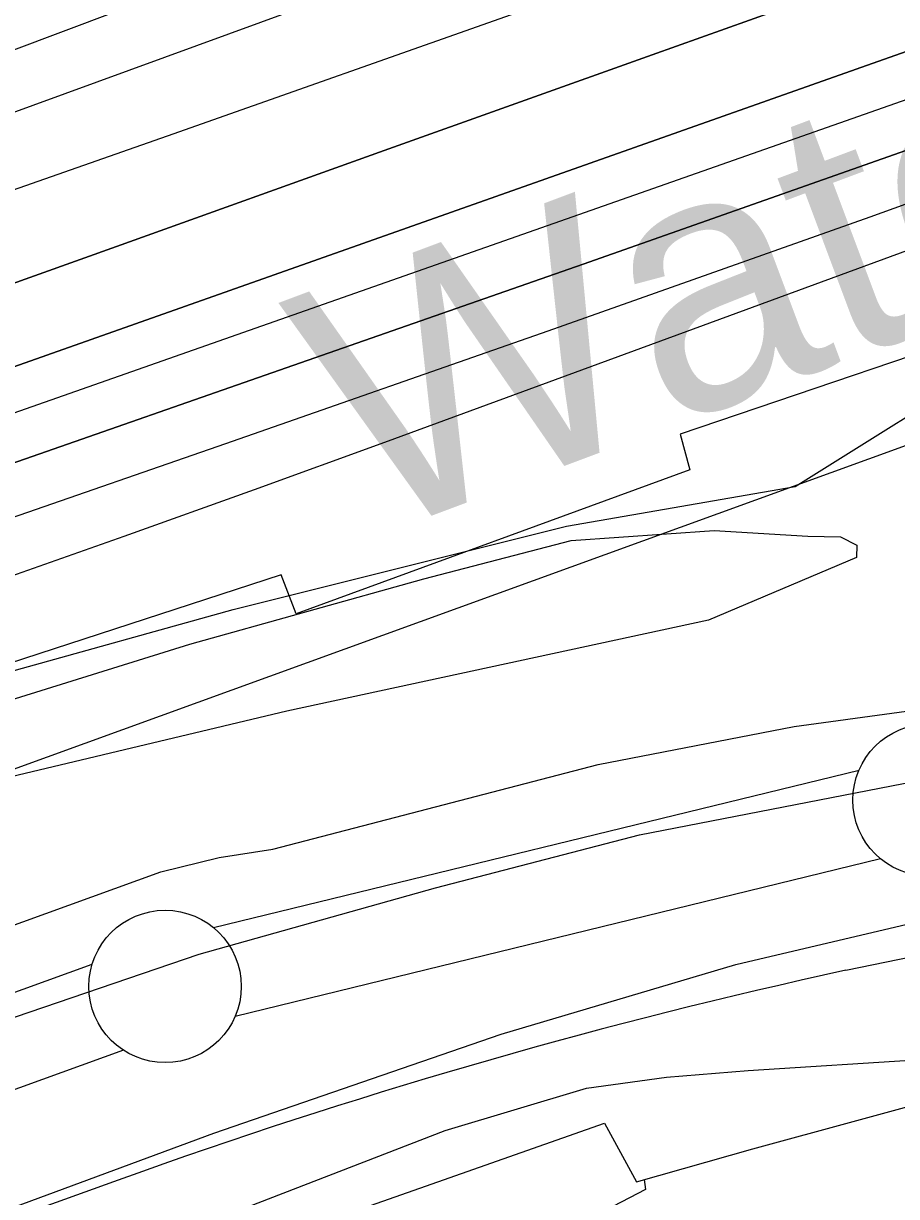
# Model space of a CAD drawing. Extents: x 3651524 to 3689615, y 505651 to 531377.
# Drawn here: x 3675717.4 to 3676003.8, y 515047.8 to 515432.7 of the extents above; entities that cross this region are included whole.
import ezdxf

# ---------------------------------------------------------------- set-up
doc = ezdxf.new("R2010")
doc.units = 0
for name, color, linetype in [('V-FLOD-BASE', 7, 'Continuous'), ('V-LEVE-TOET', 7, 'Continuous'), ('V-RIVR-EDGE', 7, 'Continuous'), ('V-RIVR-IDEN', 7, 'Continuous'), ('V-ROAD-CNTR', 7, 'Continuous'), ('V-RRAP-FSHR', 7, 'Continuous'), ('V-RRAP-RVMT', 7, 'Continuous'), ('V-SITE-OTLN', 7, 'Continuous'), ('V-SITE-VEGE', 7, 'Continuous'), ('V-SURV-LINE', 7, 'Continuous'), ('V-TOPO-DPTH', 7, 'Continuous'), ('V-TOPO-MAJR', 7, 'Continuous'), ('V-TOPO-MINR', 7, 'Continuous'), ('V-TOPO-WATR', 7, 'Continuous'), ('V-UTIL-LINE', 7, 'Continuous')]:
    doc.layers.add(name, color=color, linetype=linetype)

msp = doc.modelspace()

# ---------------------------------------------------------------- linework, layer by layer
at = {"layer": 'V-FLOD-BASE'}
msp.add_lwpolyline([(3675593.987, 515063.705), (3675686.77, 515097.238), (3675774.986, 515127.338), (3675852.533, 515149.096), (3675919.486, 515166.52), (3676033.63, 515188.669), (3676085.942, 515199.825), (3676115.138, 515207.355), (3676146.757, 515209.833), (3676244.148, 515219.232), (3676306.952, 515138.489), (3676314.632, 515129.509)], dxfattribs=at)
at = {"layer": 'V-LEVE-TOET'}
for points in [[(3675686.813, 515127.053), (3675762.45, 515154.355), (3675781.572, 515159.047), (3675799.16, 515161.761), (3675905.879, 515189.548), (3675970.242, 515202.002), (3676041.576, 515211.836), (3676062.752, 515219.5), (3676081.418, 515226.707), (3676101.076, 515233.394), (3676115.658, 515236.156), (3676197.029, 515246.824), (3676244.18, 515249.044), (3676255.227, 515250.361), (3676258.703, 515248.301), (3676291.143, 515210.167), (3676362.672, 515111.738), (3676398.749, 515021.422)], [(3674202.406, 514492.595), (3674328.936, 514536.089), (3674422.71, 514569.102), (3674515.967, 514601.123), (3674593.658, 514631.398), (3674708.135, 514673.589), (3674816.61, 514716.382), (3675056.07, 514799.584), (3675205.373, 514856.23), (3675357.681, 514912.822), (3675472.185, 514956.516), (3675629.504, 515013.027), (3675779.792, 515068.653), (3675874.06, 515101.156), (3675951.124, 515123.926), (3676016.537, 515139.372), (3676109.61, 515160.368), (3676131.792, 515168.017), (3676180.043, 515176.232), (3676203.077, 515174.843), (3676236.07, 515169.781), (3676265.932, 515157.253), (3676277.858, 515151.039)]]:
    msp.add_lwpolyline(points, dxfattribs=at)
at = {"layer": 'V-RIVR-EDGE'}
msp.add_lwpolyline([(3675638.366, 515199.353), (3675786.148, 515240.41), (3675895.475, 515267.754), (3675970.548, 515280.776), (3676038.49, 515323.231), (3676088.388, 515351.923), (3676129.238, 515363.229), (3676201.36, 515396.669), (3676222.976, 515398.416), (3676240.357, 515386.967), (3676265.538, 515373.697), (3676281.695, 515352.646), (3676309.208, 515311.156), (3676346.86, 515243.226), (3676384.504, 515171.694), (3676425.761, 515104.955), (3676461.669, 515059.842), (3676520.755, 514919.82)], dxfattribs=at)
at = {"layer": 'V-ROAD-CNTR'}
msp.add_lwpolyline([(3675987.153, 515122.068), (3676139.706, 515153.429)], dxfattribs=at)
for centre, radius, start, end in [((3676389.301, 513279.695), 1885.752, 102.313237, 109.61139), ((3688906.265, 478446.642), 38899.472, 109.7579993, 110.7036938)]:
    msp.add_arc(centre, radius, start, end, dxfattribs=at)
at = {"layer": 'V-RRAP-FSHR'}
msp.add_lwpolyline([(3674342.485, 514747.086), (3674903.664, 514990.673), (3675228.559, 515076.644), (3675578.064, 515138.733), (3676104.785, 515329.783), (3676203.237, 515348.889), (3676281.999, 515325.007), (3676434.599, 515071.868)], dxfattribs=at)
at = {"layer": 'V-RRAP-RVMT'}
msp.add_lwpolyline([(3676288.695, 515393.757), (3676189.323, 515392.723), (3676050.602, 515345.06), (3676052.752, 515338.67), (3675932.839, 515297.929), (3675935.965, 515286.238), (3675806.865, 515239.026), (3675801.933, 515251.85), (3675692.413, 515216.15), (3675694.118, 515211.28), (3675577.994, 515170.54), (3675573.847, 515181.875), (3675438.882, 515136.317), (3675412.213, 515206.17), (3675291.578, 515164.472), (3675258.014, 515256.778), (3675139.527, 515213.979), (3675135.46, 515223.578), (3674925.404, 515144.385), (3674927.974, 515138.054), (3674799.275, 515090.453), (3674802.758, 515079.503), (3674697.021, 515045.83)], dxfattribs=at)
at = {"layer": 'V-SITE-OTLN'}
msp.add_lwpolyline([(3675791.005, 515044.449), (3675855.697, 515069.478), (3675902.128, 515083.431), (3675928.297, 515087.009), (3675955.115, 515089.239), (3676013.426, 515092.95), (3676154.361, 515113.356), (3676188.52, 515114.122), (3676201.863, 515111.222), (3676222.498, 515104.181), (3676238.438, 515096.55), (3676255.684, 515086.89), (3676264.918, 515078.7), (3676306.321, 514992.311)], dxfattribs=at)
at = {"layer": 'V-SITE-VEGE'}
msp.add_lwpolyline([(3675637.395, 515187.127), (3675771.985, 515229.058), (3675848.662, 515250.537), (3675897.073, 515263.116), (3675943.989, 515266.348), (3675974.754, 515264.497), (3675985.461, 515264.316), (3675990.769, 515261.55), (3675990.704, 515257.535), (3675942.158, 515236.924), (3675803.752, 515207.103), (3675641.096, 515168.32)], dxfattribs=at)
at = {"layer": 'V-SURV-LINE'}
for points in [[(3675779.684, 515136.076), (3675991.502, 515187.75)], [(3675998.598, 515158.601), (3675786.78, 515106.927)], [(3675414.951, 515006.37), (3675739.936, 515124.069)], [(3675750.15, 515095.861), (3675425.166, 514978.162)]]:
    msp.add_lwpolyline(points, dxfattribs=at)
for centre in [(3676014.461, 515177.911), (3675763.822, 515116.766)]:
    msp.add_circle(centre, 25, dxfattribs=at)
at = {"layer": 'V-TOPO-DPTH'}
for points in [[(3674519.408, 514867.087), (3675495.662, 515178.441), (3675537.069, 515191.8), (3675578.414, 515205.344), (3675619.667, 515219.165), (3675660.86, 515233.17), (3675664.565, 515234.444), (3675707.517, 515249.359), (3675750.405, 515264.453), (3675793.198, 515279.814), (3675835.927, 515295.354), (3677210.797, 515800.233), (3677249.719, 515814.585), (3677288.616, 515829.004), (3677327.475, 515843.527), (3677366.308, 515858.117), (3677955.19, 516080.26)], [(3674676.604, 515036.39), (3675470.188, 515294.321), (3675502.6, 515304.979), (3675534.961, 515315.784), (3675567.248, 515326.812), (3675599.485, 515337.988), (3675764.602, 515395.867), (3675879.299, 515436.264), (3675993.914, 515476.89), (3676108.408, 515517.858), (3676222.82, 515559.054), (3677227.02, 515922.335)], [(3674676.604, 515036.39), (3675470.188, 515294.321), (3675502.6, 515304.979), (3675534.961, 515315.784), (3675567.248, 515326.812), (3675599.485, 515337.988), (3675764.602, 515395.867), (3675879.299, 515436.264), (3675993.914, 515476.89), (3676108.408, 515517.858), (3676222.82, 515559.054), (3677227.02, 515922.335)], [(3674510.081, 514939.076), (3675229.443, 515184.377), (3675282.019, 515202.14), (3675334.661, 515219.704), (3675387.401, 515236.971), (3675440.207, 515254.038), (3675532.731, 515283.655), (3675539.319, 515285.78), (3675545.902, 515287.923), (3675552.474, 515290.095), (3675559.041, 515292.286), (3675565.596, 515294.51), (3675572.143, 515296.759), (3675578.676, 515299.047), (3675585.2, 515301.36), (3675747.873, 515359.56), (3675835.73, 515390.983), (3675923.591, 515422.395), (3676011.458, 515453.791), (3676099.329, 515485.176), (3677104.432, 515844.057)], [(3677104.432, 515844.057), (3676099.329, 515485.176), (3676011.458, 515453.791), (3675923.591, 515422.395), (3675835.73, 515390.983), (3675747.873, 515359.56), (3675585.2, 515301.36), (3675578.676, 515299.047), (3675572.143, 515296.759), (3675565.596, 515294.51), (3675559.041, 515292.286), (3675552.474, 515290.095), (3675545.902, 515287.923), (3675539.319, 515285.78), (3675532.731, 515283.655), (3675440.207, 515254.038), (3675387.401, 515236.971), (3675334.661, 515219.704), (3675282.019, 515202.14), (3675229.443, 515184.377), (3674510.081, 514939.076)], [(3674495.163, 514906.907), (3675040.724, 515091.857), (3675126.401, 515120.812), (3675212.113, 515149.658), (3675297.88, 515178.343), (3675383.684, 515206.92), (3675532.96, 515256.479), (3675544.141, 515260.228), (3675555.308, 515264.019), (3675566.452, 515267.874), (3675577.582, 515271.772), (3676419.798, 515569.499), (3676561.946, 515620.028)], [(3676561.946, 515620.028), (3676419.798, 515569.499), (3675577.582, 515271.772), (3675566.452, 515267.874), (3675555.308, 515264.019), (3675544.141, 515260.228), (3675532.96, 515256.479), (3675383.684, 515206.92), (3675297.88, 515178.343), (3675212.113, 515149.658), (3675126.401, 515120.812), (3675040.724, 515091.857), (3674495.163, 514906.907)], [(3676569.034, 515593.109), (3676402.37, 515532.31), (3676235.509, 515472.061), (3676068.353, 515412.634), (3675901, 515353.757), (3675615.748, 515254.191), (3675590.848, 515245.586), (3675565.913, 515237.084), (3675540.926, 515228.737), (3675515.904, 515220.493), (3675055.804, 515070.488), (3674956.05, 515037.773)], [(3676569.034, 515593.109), (3676402.37, 515532.31), (3676235.509, 515472.061), (3676068.353, 515412.634), (3675901, 515353.757), (3675615.748, 515254.191), (3675590.848, 515245.586), (3675565.913, 515237.084), (3675540.926, 515228.737), (3675515.904, 515220.493), (3675055.804, 515070.488), (3674956.05, 515037.773)]]:
    msp.add_lwpolyline(points, dxfattribs=at)
at = {"layer": 'V-TOPO-MAJR'}
msp.add_lwpolyline([(3674599.141, 515035.53), (3674652.282, 515052.539), (3674705.571, 515069.075), (3674758.96, 515085.296), (3674812.353, 515101.506), (3674865.651, 515118.017), (3674918.807, 515134.979), (3674971.868, 515152.241), (3675482.886, 515320.89), (3675504.999, 515328.301), (3675527.065, 515335.849), (3675549.061, 515343.601), (3675571.009, 515351.489), (3676094.046, 515542.201), (3676285.142, 515611.962), (3676476.204, 515681.818), (3676667.212, 515751.819)], dxfattribs=at)
at = {"layer": 'V-TOPO-MINR'}
for points in [[(3674676.604, 515036.39), (3675470.188, 515294.321), (3675502.6, 515304.979), (3675534.961, 515315.784), (3675567.248, 515326.812), (3675599.485, 515337.988), (3675764.602, 515395.867), (3675879.299, 515436.264), (3675993.914, 515476.89), (3676108.408, 515517.858), (3676222.82, 515559.054), (3677227.02, 515922.335)], [(3674464.205, 515013.182), (3674621.047, 515065.159), (3674698.553, 515090.38), (3674776.233, 515115.041), (3674854.175, 515138.861), (3674932.292, 515162.12), (3675010.406, 515185.39), (3675088.34, 515209.234), (3675166.005, 515233.94), (3675243.491, 515259.22), (3675492.894, 515342.121), (3675506.878, 515346.859), (3675520.824, 515351.705), (3675534.713, 515356.712), (3675548.564, 515361.827), (3676971.028, 515896.466)], [(3674510.081, 514939.076), (3675229.443, 515184.377), (3675282.019, 515202.14), (3675334.661, 515219.704), (3675387.401, 515236.971), (3675440.207, 515254.038), (3675532.731, 515283.655), (3675539.319, 515285.78), (3675545.902, 515287.923), (3675552.474, 515290.095), (3675559.041, 515292.286), (3675565.596, 515294.51), (3675572.143, 515296.759), (3675578.676, 515299.047), (3675585.2, 515301.36), (3675747.873, 515359.56), (3675835.73, 515390.983), (3675923.591, 515422.395), (3676011.458, 515453.791), (3676099.329, 515485.176), (3677104.432, 515844.057)], [(3674787.451, 514968.418), (3675506.237, 515200.323), (3675539.089, 515211.04), (3675571.894, 515221.897), (3675604.628, 515232.965), (3675637.316, 515244.174), (3675783.767, 515294.923), (3675889.536, 515331.915), (3675995.162, 515369.31), (3676100.571, 515407.311), (3676205.835, 515445.715), (3677219.47, 515818.822)], [(3674902.727, 515032.933), (3675034.112, 515077.013), (3675165.613, 515120.745), (3675297.191, 515164.245), (3675524.777, 515239.152), (3675542.603, 515245.078), (3675560.404, 515251.075), (3675578.169, 515257.179), (3675595.91, 515263.353), (3676068.655, 515429.459), (3676270.256, 515500.768), (3676471.655, 515572.639), (3676672.752, 515645.351)], [(3674495.163, 514906.907), (3675040.724, 515091.857), (3675126.401, 515120.812), (3675212.113, 515149.658), (3675297.88, 515178.343), (3675383.684, 515206.92), (3675532.96, 515256.479), (3675544.141, 515260.228), (3675555.308, 515264.019), (3675566.452, 515267.874), (3675577.582, 515271.772), (3676419.798, 515569.499), (3676561.946, 515620.028)], [(3674956.05, 515037.773), (3675055.804, 515070.488), (3675515.904, 515220.493), (3675540.926, 515228.737), (3675565.913, 515237.084), (3675590.848, 515245.586), (3675615.748, 515254.191), (3675901, 515353.757), (3676068.353, 515412.634), (3676235.509, 515472.061), (3676402.37, 515532.31), (3676569.034, 515593.109)]]:
    msp.add_lwpolyline(points, dxfattribs=at)
at = {"layer": 'V-TOPO-WATR'}
msp.add_lwpolyline([(3674519.408, 514867.087), (3675495.662, 515178.441), (3675537.069, 515191.8), (3675578.414, 515205.344), (3675619.667, 515219.165), (3675660.86, 515233.17), (3675664.565, 515234.444), (3675707.517, 515249.359), (3675750.405, 515264.453), (3675793.198, 515279.814), (3675835.927, 515295.354), (3677210.797, 515800.233), (3677249.719, 515814.585), (3677288.616, 515829.004), (3677327.475, 515843.527), (3677366.308, 515858.117), (3677955.19, 516080.26)], dxfattribs=at)
at = {"layer": 'V-UTIL-LINE'}
for points in [[(3675956.633, 515063.518), (3676023.746, 515081.719), (3676038.999, 515034.303)], [(3675718.553, 515005.277), (3675847.362, 515050.61), (3675907.977, 515071.866), (3675918.462, 515052.694), (3675956.633, 515063.518)], [(3675920.973, 515053.407), (3675921.424, 515050.175), (3675889.708, 515033.677), (3675934.672, 514863.285), (3675996.784, 514620.47), (3676029.224, 514485.745)]]:
    msp.add_lwpolyline(points, dxfattribs=at)

# ---------------------------------------------------------------- texts
at = {"layer": 'V-RIVR-IDEN'}
msp.add_text('Water', height=83, rotation=20.55605, dxfattribs=at).set_placement((3675829.697, 515263.119))

doc.saveas('drawing.dxf')
